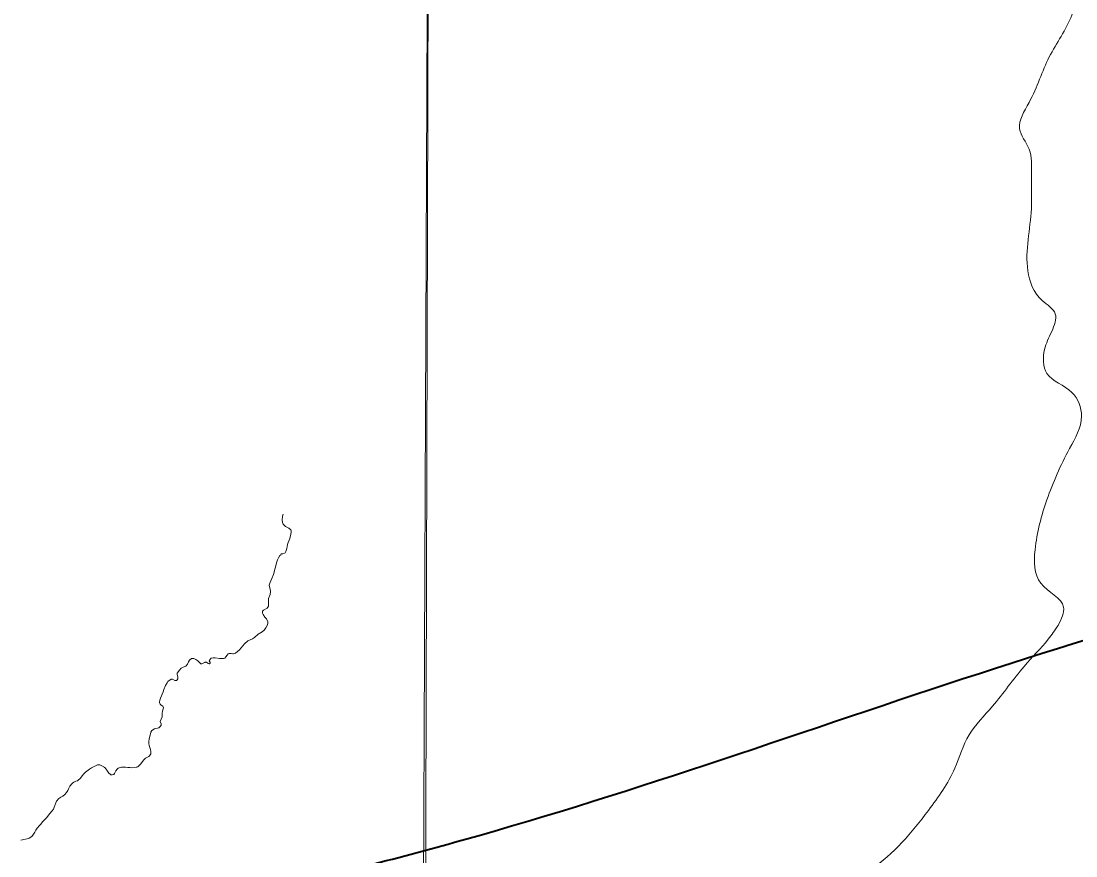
# Model space of a CAD drawing. Extents: x 553962 to 842807, y 8883888 to 9032388.
# Drawn here: x 595557 to 598348, y 8916784 to 8918990 of the extents above; entities that cross this region are included whole.
import ezdxf

# ---------------------------------------------------------------- set-up
doc = ezdxf.new("R2010")
doc.units = 0
doc.header["$LTSCALE"] = 200
doc.layers.add('6', color=7, linetype='Continuous', lineweight=13)

msp = doc.modelspace()

# ---------------------------------------------------------------- linework, layer by layer
at = {"layer": '6'}
for points in [[(596655.5, 8924715.8), (596593.3, 8909930.3), (596531.7, 8896026.7)], [(596250.8, 8917687.3), (596248.7, 8917681.4), (596248.1, 8917671), (596249, 8917665.2), (596250.3, 8917660.7), (596252.4, 8917658.3), (596257.1, 8917654.4), (596260, 8917652.4), (596265.8, 8917650), (596270.7, 8917645.6), (596271.6, 8917643.7), (596271.6, 8917639.8), (596271.1, 8917634.4), (596268.2, 8917622.7), (596266.4, 8917617.8), (596263.4, 8917612), (596261.6, 8917606.8), (596260.5, 8917595.7), (596257.9, 8917588.2), (596255.4, 8917584.5), (596254.1, 8917583.7), (596249.3, 8917582.1), (596247.7, 8917582.2), (596245.3, 8917581.6), (596243.9, 8917580.7), (596243.9, 8917579.6), (596241.9, 8917577.3), (596238.1, 8917571.8), (596235.6, 8917566.4), (596233.7, 8917560.8), (596225.3, 8917527.3), (596220.9, 8917516.5), (596217.8, 8917510.6), (596215.1, 8917504.6), (596213.8, 8917499.6), (596214, 8917494.4), (596216, 8917488.3), (596217.2, 8917482.2), (596216.5, 8917474.5), (596212, 8917463.7), (596211.4, 8917457.9), (596212, 8917444.1), (596208.6, 8917438.8), (596198.3, 8917433.1), (596196.1, 8917430.4), (596195.8, 8917429.7), (596196, 8917424.9), (596198, 8917421.9), (596202, 8917414.9), (596206.1, 8917410.2), (596210.3, 8917401.9), (596209.8, 8917398), (596207.8, 8917392.2), (596204.3, 8917386.2), (596200.2, 8917380.3), (596194.8, 8917375.6), (596184.8, 8917369.3), (596174.7, 8917360.8), (596169.5, 8917357.7), (596156.6, 8917352.1), (596148.4, 8917343.8), (596135.3, 8917328.5), (596124.4, 8917319.8), (596118.9, 8917317.7), (596117.4, 8917317.7), (596113, 8917318.7), (596108, 8917318.5), (596105.3, 8917317.5), (596102.6, 8917314.5), (596099.2, 8917309.4), (596096.2, 8917306.2), (596092.9, 8917305.2), (596082.5, 8917305), (596071, 8917307.3), (596065.1, 8917307.5), (596059.9, 8917305.8), (596055.6, 8917301.1), (596055.1, 8917299.1), (596056.1, 8917296.6), (596057.1, 8917295.3), (596057.1, 8917292.5), (596056.6, 8917291.9), (596055.6, 8917291.5), (596054.9, 8917291.5), (596052, 8917292.5), (596047.6, 8917295.3), (596044.3, 8917295.4), (596043.6, 8917295.2), (596040.6, 8917293.5), (596035.6, 8917291.4), (596033.7, 8917290.9), (596033, 8917291.3), (596024.9, 8917299.5), (596019.8, 8917302.8), (596014.1, 8917305.2), (596009.1, 8917305.2), (596008.2, 8917305), (596002.9, 8917301.2), (595999.8, 8917296.2), (595997.1, 8917290.3), (595992.6, 8917285.1)], [(595992.6, 8917285.1), (595992.6, 8917285.1), (595986, 8917282), (595980.3, 8917279.9), (595975.9, 8917274.9), (595970.5, 8917266.3), (595970.4, 8917262.8), (595971.7, 8917256.9), (595971.4, 8917251.8), (595970.4, 8917249.2), (595968.2, 8917247.5), (595964.2, 8917247.1), (595957.9, 8917250.8), (595954.3, 8917250.6), (595945.7, 8917244.3), (595943.8, 8917240.9), (595939.2, 8917234.2), (595934.7, 8917223), (595933.1, 8917217.3), (595925.8, 8917200.6), (595924.2, 8917195.2), (595923, 8917190.3), (595923.1, 8917189.1), (595925.2, 8917184.7), (595927.4, 8917181.8), (595932.2, 8917178.9), (595933.5, 8917175.1), (595933.1, 8917172.1), (595931.4, 8917166.4), (595930.6, 8917161), (595930.6, 8917151)], [(595930.6, 8917151), (595925.3, 8917139.2), (595925.5, 8917138.4), (595927.9, 8917132.6), (595927.8, 8917129.4), (595926.4, 8917126.7), (595921.8, 8917122.2), (595909.9, 8917119.5), (595902.8, 8917114.8), (595900.6, 8917110.3), (595895.6, 8917092.5), (595894.9, 8917086.6), (595894.9, 8917080.8), (595895.8, 8917075.3), (595899.5, 8917064.5), (595900.8, 8917059.1), (595900.8, 8917055.3), (595900.3, 8917053.4), (595897, 8917047.9), (595895.5, 8917045.9), (595886.5, 8917041.5), (595881.7, 8917037.4), (595872.7, 8917026.1), (595866.1, 8917019.1), (595863.7, 8917017.9), (595861.3, 8917017.8), (595850.5, 8917016.4), (595844.8, 8917017), (595839.2, 8917017.2), (595833, 8917018.5), (595822.7, 8917018.5), (595814, 8917015.7), (595811.2, 8917012.6), (595807.6, 8917008), (595804.1, 8917001.3), (595802.3, 8916998.8), (595801.6, 8916998.5), (595797.7, 8916997.6), (595794.9, 8916998.2), (595792.6, 8916999.3), (595789.7, 8917001.9), (595787.4, 8917004.8), (595783.9, 8917010.5), (595778.5, 8917017.1), (595776.8, 8917017.5), (595775.9, 8917018.8), (595772.1, 8917021), (595765.3, 8917023.8), (595759.6, 8917023.8), (595754.2, 8917022), (595743.2, 8917015.9), (595737.9, 8917012.4), (595727.4, 8917004.5), (595723.2, 8917000.5), (595718.9, 8916995.4), (595714.4, 8916989.4), (595706.9, 8916982.7), (595706.2, 8916982.2), (595701.9, 8916981.1), (595696.7, 8916978.2), (595692.9, 8916975.7), (595691.4, 8916973.6), (595686.2, 8916968), (595683.2, 8916962.4), (595680.7, 8916956.7)], [(595680.7, 8916956.7), (595677.2, 8916951.3), (595673, 8916945.9), (595667.6, 8916941.7), (595662.7, 8916938.8), (595657.4, 8916935.1), (595651.2, 8916928.3), (595644.9, 8916912.5), (595642.6, 8916907.3), (595642.6, 8916907.3), (595638.8, 8916901.8), (595633.1, 8916895.6), (595624.1, 8916884.5), (595614, 8916873.5), (595609.5, 8916867.8), (595605.7, 8916863.5), (595599.3, 8916857.1), (595595.9, 8916851.8), (595593.3, 8916846), (595590.2, 8916840.6), (595585.5, 8916835.2), (595578.8, 8916830.7), (595573.4, 8916828.7), (595568.7, 8916827.4), (595556.8, 8916825.3)]]:
    msp.add_lwpolyline(points, dxfattribs=at)
msp.add_lwpolyline([(607600.8, 8920952.4), (596639.8, 8920989.8), (596608.8, 8909934.4), (607569.8, 8909894.9)], close=True, dxfattribs=at)
for points in [[(598300.5, 8917392.3), (598315.3, 8917441.1), (598255.3, 8917504.1), (598239.6, 8917592.4), (598271.1, 8917724.9), (598331, 8917860.5), (598362.6, 8917945.7), (598337.3, 8918008.8), (598271.1, 8918059.2), (598264.8, 8918122.3), (598283.7, 8918169.6), (598293.2, 8918216.9), (598258.5, 8918251.6), (598220.6, 8918330.5), (598230.1, 8918494.5), (598230.1, 8918586), (598223.8, 8918652.2), (598198.6, 8918705.8), (598223.8, 8918775.2), (598277.4, 8918895.6), (598337.3, 8919006), (598365.7, 8919135.4), (598368.9, 8919223.8), (598359.4, 8919260.4), (598397.3, 8919298.2), (598463.5, 8919374), (598532.9, 8919493.9), (598564.4, 8919569.6), (598630.7, 8919607.5), (598678, 8919639.1), (598668.5, 8919676.9), (598715.8, 8919736.9), (598775.8, 8919809.5), (598854.6, 8919853.7), (598920.8, 8919907.3)], [(598300.5, 8917392.3), (598274.5, 8917356.4), (598210.7, 8917284.6), (598126.9, 8917178.9), (598065.1, 8917103.1), (598027.2, 8917015.3), (597957.4, 8916903.6), (597805.4, 8916748), (597746.9, 8916713.4), (597693.1, 8916681.5), (597644.5, 8916646.3), (597609.9, 8916597.7), (597587.3, 8916550.5), (597560.7, 8916501.3), (597534.1, 8916475.4), (597459.7, 8916436.1), (597409.1, 8916409.5), (597338.7, 8916402.2), (597308.1, 8916384.3)], [(598300.5, 8917392.3), (598274.5, 8917356.4), (598210.7, 8917284.6), (598126.9, 8917178.9), (598065.1, 8917103.1), (598027.2, 8917015.3), (597957.4, 8916903.6), (597805.4, 8916748), (597746.9, 8916713.4), (597693.1, 8916681.5), (597644.5, 8916646.3), (597609.9, 8916597.7), (597587.3, 8916550.5), (597560.7, 8916501.3), (597534.1, 8916475.4), (597459.7, 8916436.1), (597409.1, 8916409.5), (597338.7, 8916402.2), (597308.1, 8916384.3)]]:
    msp.add_spline(points, degree=3, dxfattribs=at)
at = {"layer": '6', "lineweight": 40}
msp.add_spline([(596244.3, 8916699.1), (596768.6, 8916837.7), (598135.3, 8917279.9), (599449.7, 8917687.2), (600558.2, 8918071.1)], degree=3, dxfattribs=at)

doc.saveas('drawing.dxf')
